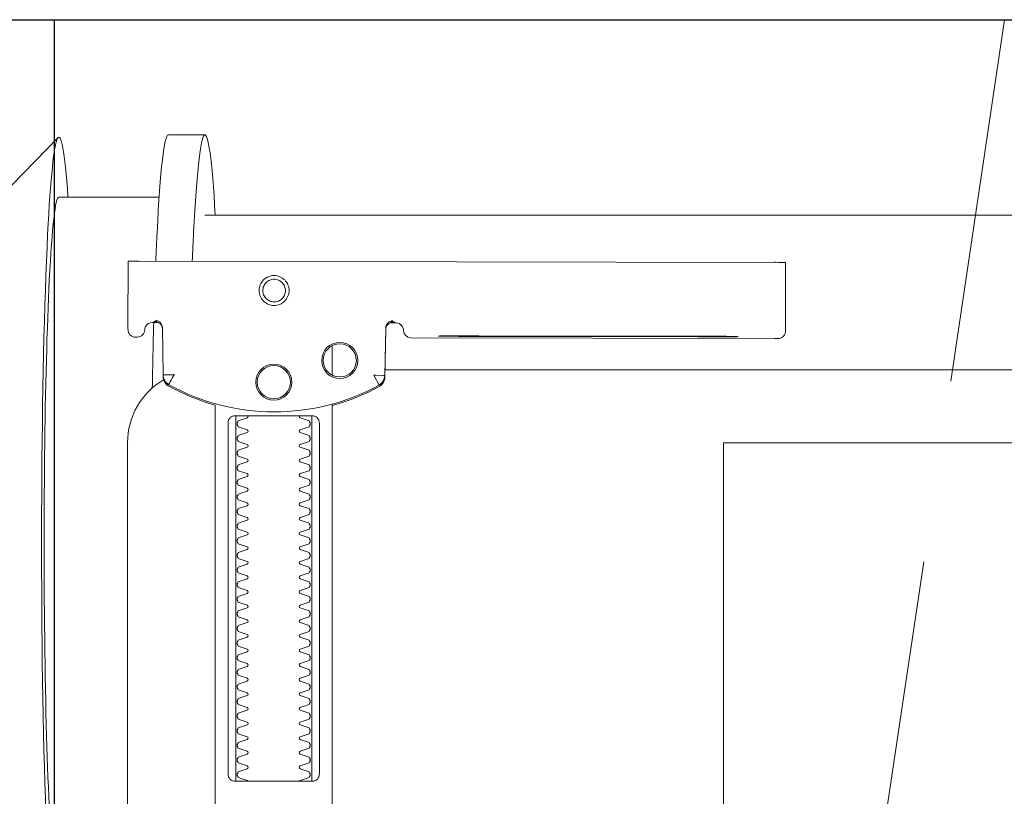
# Model space of a CAD drawing. Header units: millimetres. Extents: x 28291 to 177760, y -399809 to -170937.
# Tile 518 of 656: x 63534 to 63548, y -194964 to -194953. Entities that reach past the tile are written whole.
import ezdxf

# ---------------------------------------------------------------- set-up
doc = ezdxf.new("R2010")
doc.units = ezdxf.units.MM
doc.linetypes.add('CARKOVANA', pattern=[7.5, 5, -2.5])
doc.linetypes.add('HIDDEN2', pattern=[4.7625, 3.175, -1.5875])
doc.layers.get('0').update_dxf_attribs({"lineweight": 0})
doc.layers.add('!! 0_ Istn-sciany', color=3, linetype='Continuous', lineweight=30)
doc.layers.add('!! wymiary osi', color=250, linetype='Continuous', lineweight=9)
doc.layers.add('!! 1_Wyburzenia', color=252, linetype='CARKOVANA', lineweight=13, true_color=0x696969)
doc.layers.add('!! 1_zabudowa GK', color=33, linetype='Continuous')
doc.layers.add('!!_@ wypos sanit nd', color=7, linetype='Continuous', lineweight=0, plot=False)
doc.styles.add('TXT', font='simplex.shx')
doc.dimstyles.new('DIM50', dxfattribs={"dimscale": 5, "dimtxt": 2.5, "dimasz": 1.5, "dimexe": 0, "dimexo": 0, "dimgap": 0.5, "dimtad": 1, "dimdec": 4, "dimrnd": 0.5, "dimdsep": 46, "dimtxsty": 'TXT', "dimblk1": 'TICK1', "dimblk2": 'TICK1', "dimsah": 1, "dimcen": 0, "dimse1": 1, "dimse2": 1, "dimclrd": 1, "dimclre": 7, "dimclrt": 9, "dimadec": 0, "dimazin": 0, "dimtfac": 1, "dimtdec": 4, "dimtmove": 2, "dimatfit": 3, "dimldrblk": 'TICK1', "dimfxl": 1, "dimtolj": 1, "dimarcsym": 0})

# ---------------------------------------------------------------- blocks, each defined once
blk = doc.blocks.new('A$C578D6593')
blk.add_line((17.636, 0), (20.433, 18.761))
blk = doc.blocks.new('TICK1')
at = {"color": 0}
for p, q in [((0, -1.4), (0, 1.4)), ((0, 0), (-1, 0))]:
    blk.add_line(p, q, dxfattribs=at)
at = {"color": 2}
blk.add_line((-1, -1), (1, 1), dxfattribs=at)
blk = doc.blocks.new('*D4130')
at = {"layer": '!! wymiary osi', "color": 1, "lineweight": -2, "transparency": 16777216}
for p, q in [((63500.067, -195019.565), (63492.567, -195019.565)), ((63507.567, -195019.565), (63519.567, -195019.565)), ((63527.067, -195019.565), (63534.567, -195019.565))]:
    blk.add_line(p, q, dxfattribs=at)
at = {"layer": 'DEFPOINTS', "color": 0, "transparency": 16777216}
for p in [(63507.567, -194953.128), (63519.567, -194953.128), (63519.567, -195019.565)]:
    blk.add_point(p, dxfattribs=at)
at = {"layer": '!! wymiary osi', "color": 1, "lineweight": -2, "transparency": 16777216, "xscale": 7.5, "yscale": 7.5, "zscale": 7.5}
blk.add_blockref('TICK1', (63507.567, -195019.565), dxfattribs=at)
at = {"layer": '!! wymiary osi', "color": 1, "lineweight": -2, "transparency": 16777216, "xscale": 7.5, "yscale": 7.5, "zscale": 7.5, "rotation": 180}
blk.add_blockref('TICK1', (63519.567, -195019.565), dxfattribs=at)
at = {"layer": '!! wymiary osi', "color": 9, "transparency": 16777216, "insert": (63533.109, -195033.53), "char_height": 12.5, "attachment_point": 5, "style": 'TXT'}
blk.add_mtext('\\A1;12', dxfattribs=at)
blk = doc.blocks.new('*D4131')
at = {"layer": '!! wymiary osi', "color": 1, "lineweight": -2, "transparency": 16777216}
blk.add_line((63527.067, -195019.565), (63792.067, -195019.565), dxfattribs=at)
at = {"layer": 'DEFPOINTS', "color": 0, "transparency": 16777216}
for p in [(63519.567, -194953.128), (63799.567, -194953.128), (63799.567, -195019.565)]:
    blk.add_point(p, dxfattribs=at)
at = {"layer": '!! wymiary osi', "color": 1, "lineweight": -2, "transparency": 16777216, "xscale": 7.5, "yscale": 7.5, "zscale": 7.5, "rotation": 180}
blk.add_blockref('TICK1', (63519.567, -195019.565), dxfattribs=at)
at = {"layer": '!! wymiary osi', "color": 1, "lineweight": -2, "transparency": 16777216, "xscale": 7.5, "yscale": 7.5, "zscale": 7.5}
blk.add_blockref('TICK1', (63799.567, -195019.565), dxfattribs=at)
at = {"layer": '!! wymiary osi', "color": 9, "transparency": 16777216, "insert": (63659.567, -195010.815), "char_height": 12.5, "attachment_point": 5, "style": 'TXT'}
blk.add_mtext('\\A1;280', dxfattribs=at)
blk = doc.blocks.new('A$C4ebe9e89')
for points in [[(-0.22538, 0.17331), (-0.21743, 0.17331), (-0.2095, 0.18145)], [(-0.18941, 0.18181), (-0.19441, 0.18181)], [(-0.19567, 0.17331), (-0.20939, 0.17331)], [(-0.18941, 0.17081), (-0.04454, 0.17081), (-0.04035, 0.17071), (-0.03616, 0.17042), (-0.032, 0.16993), (-0.02786, 0.16925), (-0.02376, 0.16837), (-0.0197, 0.16731), (-0.0157, 0.16606), (-0.01176, 0.16462), (-0.00789, 0.163), (-0.0041, 0.1612), (-0.0004, 0.15923), (0.0032, 0.15708), (0.00671, 0.15478), (0.0101, 0.1523), (0.01337, 0.14968)], [(-0.19839, 0.16455), (-0.11148, 0.16437)], [(-0.19593, 0.15629), (-0.19608, 0.15629), (-0.19638, 0.15629), (-0.19593, 0.1562), (-0.19577, 0.15614), (-0.19563, 0.15605), (-0.19551, 0.15594), (-0.1954, 0.15581), (-0.19532, 0.15567), (-0.19526, 0.15551), (-0.19523, 0.15535)], [(-0.16479, 0.14865), (-0.16466, 0.1552), (-0.16464, 0.15536), (-0.1646, 0.15551), (-0.16454, 0.15566), (-0.16445, 0.15579), (-0.16435, 0.15591), (-0.16422, 0.15601), (-0.16408, 0.15609), (-0.16394, 0.15614), (-0.16348, 0.15622), (-0.1638, 0.15623), (-0.16395, 0.15623)], [(-0.12195, 0.15427), (-0.15195, 0.15433)], [(-0.15195, 0.15423), (-0.12195, 0.15417)], [(-0.172, 0.15297), (-0.172, 0.14892)], [(0.16493, 0.14968), (-0.16477, 0.14968)], [(-0.172, 0.14497), (-0.172, 0.08036)], [(-0.1852, 0.14236), (-0.1852, 0.09436)], [(-0.1748, 0.09436), (-0.1748, 0.14236)], [(-0.11847, 0.04968), (-0.11847, 0.13968), (0.11153, 0.13968), (0.11153, 0.04968)]]:
    blk.add_lwpolyline(points)
for points in [[(-0.19989, 0.16454), (-0.19995, 0.15554, 0.009369), (-0.19993, 0.15511), (-0.19991, 0.15494), (-0.19986, 0.15477), (-0.19978, 0.15461), (-0.19968, 0.15447), (-0.19955, 0.15435), (-0.1994, 0.15426), (-0.19924, 0.15419), (-0.19907, 0.15415), (-0.19895, 0.15414), (-0.1988, 0.15414)], [(-0.16412, 0.15607), (-0.16324, 0.15607), (-0.16303, 0.15604), (-0.16282, 0.15598), (-0.16264, 0.15587), (-0.16249, 0.15572), (-0.16236, 0.15555), (-0.16228, 0.15535), (-0.16224, 0.15515, 0.002299), (-0.16224, 0.15503, 0.40455), (-0.16124, 0.15406), (-0.11145, 0.15396), (-0.11127, 0.15396), (-0.11111, 0.15396), (-0.11099, 0.15396), (-0.11083, 0.15397), (-0.11065, 0.15401), (-0.11048, 0.15408), (-0.11033, 0.15418), (-0.1102, 0.1543), (-0.11009, 0.15445), (-0.11001, 0.15461), (-0.10996, 0.15479), (-0.10995, 0.15497), (-0.10997, 0.16396), (-0.10998, 0.16435)], [(-0.19623, 0.15644), (-0.19587, 0.15638), (-0.19555, 0.15617), (-0.19533, 0.15585), (-0.19523, 0.1555), (-0.19513, 0.14894), (-0.19513, 0.14888, 0.265347), (-0.19435, 0.14762, 0.125711), (-0.17997, 0.14391, 0.125711), (-0.16558, 0.14756, 0.26954), (-0.16479, 0.14885), (-0.16467, 0.1554), (-0.16464, 0.15562), (-0.16456, 0.15583), (-0.16444, 0.15601), (-0.16428, 0.15617), (-0.16409, 0.15628), (-0.16388, 0.15635), (-0.16368, 0.15638)], [(-0.19576, 0.15613), (-0.19665, 0.15613, 0.282591), (-0.19753, 0.15558), (-0.19757, 0.15549), (-0.19761, 0.15538), (-0.19763, 0.15529), (-0.19764, 0.15514, -0.415352), (-0.19864, 0.15414)], [(-0.15993, 0.04968), (-0.17248, 0.04968, 0.405519), (-0.172, 0.05018), (-0.172, 0.05088, 0.414214), (-0.1725, 0.05138), (-0.1875, 0.05138, 0.414214), (-0.188, 0.05088), (-0.188, 0.05018, 0.405519), (-0.18751, 0.04968), (-0.19, 0.04968, -0.414214), (-0.2, 0.05968), (-0.2, 0.13968, -0.266001), (-0.19506, 0.1483)], [(-0.19512, 0.14869), (-0.19511, 0.1485), (-0.19509, 0.1484), (-0.19506, 0.1483), (-0.19503, 0.1482), (-0.19498, 0.1481), (-0.19493, 0.148), (-0.19488, 0.14791), (-0.19482, 0.14782), (-0.19475, 0.14774), (-0.19467, 0.14766), (-0.1946, 0.14759), (-0.19451, 0.14753), (-0.19443, 0.14747), (-0.19434, 0.14742), (-0.19358, 0.14701), (-0.19281, 0.14663), (-0.19203, 0.14628), (-0.19124, 0.14594), (-0.19044, 0.14563), (-0.18964, 0.14534), (-0.18882, 0.14507), (-0.188, 0.14483), (-0.188, 0.06856, 0.414214)], [(-0.172, 0.14478), (-0.17117, 0.14502), (-0.17034, 0.14528), (-0.16952, 0.14557), (-0.16871, 0.14588), (-0.16791, 0.14622), (-0.16712, 0.14657), (-0.16635, 0.14695), (-0.16558, 0.14736), (-0.16557, 0.14736, 0.269546), (-0.16479, 0.14865)], [(-0.18353, 0.09336, 0.182836), (-0.18364, 0.09345), (-0.18485, 0.09386, 0.050055), (-0.185, 0.09412), (-0.185, 0.0944, 0.050055), (-0.18485, 0.09466), (-0.18364, 0.09507, 0.719897), (-0.18364, 0.09545), (-0.18485, 0.09586, 0.050055), (-0.185, 0.09612), (-0.185, 0.0964, 0.050055), (-0.18485, 0.09666), (-0.18364, 0.09707, 0.719897), (-0.18364, 0.09745), (-0.18485, 0.09786, 0.050055), (-0.185, 0.09812), (-0.185, 0.0984, 0.050055), (-0.18485, 0.09866), (-0.18364, 0.09907, 0.719897), (-0.18364, 0.09945), (-0.18485, 0.09986, 0.050055), (-0.185, 0.10012), (-0.185, 0.1004, 0.050055), (-0.18485, 0.10066), (-0.18364, 0.10107, 0.719897), (-0.18364, 0.10145), (-0.18485, 0.10186, 0.050055), (-0.185, 0.10212), (-0.185, 0.1024, 0.050055), (-0.18485, 0.10266), (-0.18364, 0.10307, 0.719897), (-0.18364, 0.10345), (-0.18485, 0.10386, 0.050055), (-0.185, 0.10412), (-0.185, 0.1044, 0.050055), (-0.18485, 0.10466), (-0.18364, 0.10507, 0.719897), (-0.18364, 0.10545), (-0.18485, 0.10586, 0.050055), (-0.185, 0.10612), (-0.185, 0.1064, 0.050055), (-0.18485, 0.10666), (-0.18364, 0.10707, 0.719897), (-0.18364, 0.10745), (-0.18485, 0.10786, 0.050055), (-0.185, 0.10812), (-0.185, 0.1084, 0.050055), (-0.18485, 0.10866), (-0.18364, 0.10907, 0.719897), (-0.18364, 0.10945), (-0.18485, 0.10986, 0.050055), (-0.185, 0.11012), (-0.185, 0.1104, 0.050055), (-0.18485, 0.11066), (-0.18364, 0.11107, 0.719897), (-0.18364, 0.11145), (-0.18485, 0.11186, 0.050055), (-0.185, 0.11212), (-0.185, 0.1124, 0.050055), (-0.18485, 0.11266), (-0.18364, 0.11307, 0.719897), (-0.18364, 0.11345), (-0.18485, 0.11386, 0.050055), (-0.185, 0.11412), (-0.185, 0.1144, 0.050055), (-0.18485, 0.11466), (-0.18364, 0.11507, 0.719897), (-0.18364, 0.11545), (-0.18485, 0.11586, 0.050055), (-0.185, 0.11612), (-0.185, 0.1164, 0.050055), (-0.18485, 0.11666), (-0.18364, 0.11707, 0.719897), (-0.18364, 0.11745), (-0.18485, 0.11786, 0.050055), (-0.185, 0.11812), (-0.185, 0.1184, 0.050055), (-0.18485, 0.11866), (-0.18364, 0.11907, 0.719897), (-0.18364, 0.11945), (-0.18485, 0.11986, 0.050055), (-0.185, 0.12012), (-0.185, 0.1204, 0.050055), (-0.18485, 0.12066), (-0.18364, 0.12107, 0.719897), (-0.18364, 0.12145), (-0.18485, 0.12186, 0.050055), (-0.185, 0.12212), (-0.185, 0.1224, 0.050055), (-0.18485, 0.12266), (-0.18364, 0.12307, 0.719897), (-0.18364, 0.12345), (-0.18485, 0.12386, 0.050055), (-0.185, 0.12412), (-0.185, 0.1244, 0.050055), (-0.18485, 0.12466), (-0.18364, 0.12507, 0.719897), (-0.18364, 0.12545), (-0.18485, 0.12586, 0.050055), (-0.185, 0.12612), (-0.185, 0.1264, 0.050055), (-0.18485, 0.12666), (-0.18364, 0.12707, 0.719897), (-0.18364, 0.12745), (-0.18485, 0.12786, 0.050055), (-0.185, 0.12812), (-0.185, 0.1284, 0.050055), (-0.18485, 0.12866), (-0.18364, 0.12907, 0.719897), (-0.18364, 0.12945), (-0.18485, 0.12986, 0.050055), (-0.185, 0.13012), (-0.185, 0.1304, 0.050055), (-0.18485, 0.13066), (-0.18364, 0.13107, 0.719897), (-0.18364, 0.13145), (-0.18485, 0.13186, 0.050055), (-0.185, 0.13212), (-0.185, 0.1324, 0.050055), (-0.18485, 0.13266), (-0.18364, 0.13307, 0.719897), (-0.18364, 0.13345), (-0.18485, 0.13386, 0.050055), (-0.185, 0.13412), (-0.185, 0.1344, 0.050055), (-0.18485, 0.13466), (-0.18364, 0.13507, 0.719897), (-0.18364, 0.13545), (-0.18485, 0.13586, 0.050055), (-0.185, 0.13612), (-0.185, 0.1364, 0.050055), (-0.18485, 0.13666), (-0.18364, 0.13707, 0.719897), (-0.18364, 0.13745), (-0.18485, 0.13786, 0.050055), (-0.185, 0.13812), (-0.185, 0.1384, 0.050055), (-0.18485, 0.13866), (-0.18364, 0.13907, 0.719897), (-0.18364, 0.13945), (-0.18485, 0.13986, 0.050055), (-0.185, 0.14012), (-0.185, 0.1404, 0.050055), (-0.18485, 0.14066), (-0.18364, 0.14107, 0.719897), (-0.18364, 0.14145), (-0.18485, 0.14186, 0.050055), (-0.185, 0.14212), (-0.185, 0.1424, 0.050055), (-0.18485, 0.14266), (-0.18364, 0.14307, 0.474594), (-0.18353, 0.14336)], [(-0.17647, 0.14336, 0.474594), (-0.17636, 0.14307), (-0.17514, 0.14266, 0.050055), (-0.175, 0.1424), (-0.175, 0.14212, 0.050055), (-0.17514, 0.14186), (-0.17636, 0.14145, 0.719897), (-0.17636, 0.14107), (-0.17514, 0.14066, 0.050055), (-0.175, 0.1404), (-0.175, 0.14012, 0.050055), (-0.17514, 0.13986), (-0.17636, 0.13945, 0.719897), (-0.17636, 0.13907), (-0.17514, 0.13866, 0.050055), (-0.175, 0.1384), (-0.175, 0.13812, 0.050055), (-0.17514, 0.13786), (-0.17636, 0.13745, 0.719897), (-0.17636, 0.13707), (-0.17514, 0.13666, 0.050055), (-0.175, 0.1364), (-0.175, 0.13612, 0.050055), (-0.17514, 0.13586), (-0.17636, 0.13545, 0.719897), (-0.17636, 0.13507), (-0.17514, 0.13466, 0.050055), (-0.175, 0.1344), (-0.175, 0.13412, 0.050055), (-0.17514, 0.13386), (-0.17636, 0.13345, 0.719897), (-0.17636, 0.13307), (-0.17514, 0.13266, 0.050055), (-0.175, 0.1324), (-0.175, 0.13212, 0.050055), (-0.17514, 0.13186), (-0.17636, 0.13145, 0.719897), (-0.17636, 0.13107), (-0.17514, 0.13066, 0.050055), (-0.175, 0.1304), (-0.175, 0.13012, 0.050055), (-0.17514, 0.12986), (-0.17636, 0.12945, 0.719897), (-0.17636, 0.12907), (-0.17514, 0.12866, 0.050055), (-0.175, 0.1284), (-0.175, 0.12812, 0.050055), (-0.17514, 0.12786), (-0.17636, 0.12745, 0.719897), (-0.17636, 0.12707), (-0.17514, 0.12666, 0.050055), (-0.175, 0.1264), (-0.175, 0.12612, 0.050055), (-0.17514, 0.12586), (-0.17636, 0.12545, 0.719897), (-0.17636, 0.12507), (-0.17514, 0.12466, 0.050055), (-0.175, 0.1244), (-0.175, 0.12412, 0.050055), (-0.17514, 0.12386), (-0.17636, 0.12345, 0.719897), (-0.17636, 0.12307), (-0.17514, 0.12266, 0.050055), (-0.175, 0.1224), (-0.175, 0.12212, 0.050055), (-0.17514, 0.12186), (-0.17636, 0.12145, 0.719897), (-0.17636, 0.12107), (-0.17514, 0.12066, 0.050055), (-0.175, 0.1204), (-0.175, 0.12012, 0.050055), (-0.17514, 0.11986), (-0.17636, 0.11945, 0.719897), (-0.17636, 0.11907), (-0.17514, 0.11866, 0.050055), (-0.175, 0.1184), (-0.175, 0.11812, 0.050055), (-0.17514, 0.11786), (-0.17636, 0.11745, 0.719897), (-0.17636, 0.11707), (-0.17514, 0.11666, 0.050055), (-0.175, 0.1164), (-0.175, 0.11612, 0.050055), (-0.17514, 0.11586), (-0.17636, 0.11545, 0.719897), (-0.17636, 0.11507), (-0.17514, 0.11466, 0.050055), (-0.175, 0.1144), (-0.175, 0.11412, 0.050055), (-0.17514, 0.11386), (-0.17636, 0.11345, 0.719897), (-0.17636, 0.11307), (-0.17514, 0.11266, 0.050055), (-0.175, 0.1124), (-0.175, 0.11212, 0.050055), (-0.17514, 0.11186), (-0.17636, 0.11145, 0.719897), (-0.17636, 0.11107), (-0.17514, 0.11066, 0.050055), (-0.175, 0.1104), (-0.175, 0.11012, 0.050055), (-0.17514, 0.10986), (-0.17636, 0.10945, 0.719897), (-0.17636, 0.10907), (-0.17514, 0.10866, 0.050055), (-0.175, 0.1084), (-0.175, 0.10812, 0.050055), (-0.17514, 0.10786), (-0.17636, 0.10745, 0.719897), (-0.17636, 0.10707), (-0.17514, 0.10666, 0.050055), (-0.175, 0.1064), (-0.175, 0.10612, 0.050055), (-0.17514, 0.10586), (-0.17636, 0.10545, 0.719897), (-0.17636, 0.10507), (-0.17514, 0.10466, 0.050055), (-0.175, 0.1044), (-0.175, 0.10412, 0.050055), (-0.17514, 0.10386), (-0.17636, 0.10345, 0.719897), (-0.17636, 0.10307), (-0.17514, 0.10266, 0.050055), (-0.175, 0.1024), (-0.175, 0.10212, 0.050055), (-0.17514, 0.10186), (-0.17636, 0.10145, 0.719897), (-0.17636, 0.10107), (-0.17514, 0.10066, 0.050055), (-0.175, 0.1004), (-0.175, 0.10012, 0.050055), (-0.17514, 0.09986), (-0.17636, 0.09945, 0.719897), (-0.17636, 0.09907), (-0.17514, 0.09866, 0.050055), (-0.175, 0.0984), (-0.175, 0.09812, 0.050055), (-0.17514, 0.09786), (-0.17636, 0.09745, 0.719897), (-0.17636, 0.09707), (-0.17514, 0.09666, 0.050055), (-0.175, 0.0964), (-0.175, 0.09612, 0.050055), (-0.17514, 0.09586), (-0.17636, 0.09545, 0.719897), (-0.17636, 0.09507), (-0.17514, 0.09466, 0.050055), (-0.175, 0.0944), (-0.175, 0.09412, 0.050055), (-0.17514, 0.09386), (-0.17636, 0.09345, 0.182836), (-0.17647, 0.09336)]]:
    blk.add_lwpolyline(points, format="xyb")
for points in [[(-0.17994, 0.16256), (-0.17974, 0.16255), (-0.17954, 0.16252), (-0.17934, 0.16247), (-0.17915, 0.1624), (-0.17897, 0.16231), (-0.1788, 0.16221), (-0.17864, 0.16209), (-0.17849, 0.16196), (-0.17836, 0.16181), (-0.17824, 0.16165), (-0.17813, 0.16147), (-0.17805, 0.16129), (-0.17798, 0.1611), (-0.17793, 0.16091), (-0.1779, 0.16071), (-0.17789, 0.16051), (-0.1779, 0.16031), (-0.17793, 0.16011), (-0.17798, 0.15991), (-0.17805, 0.15972), (-0.17814, 0.15954), (-0.17824, 0.15937), (-0.17836, 0.15921), (-0.1785, 0.15906), (-0.17865, 0.15893), (-0.17881, 0.15881), (-0.17898, 0.1587), (-0.17916, 0.15862), (-0.17935, 0.15855), (-0.17955, 0.1585), (-0.17975, 0.15847), (-0.17995, 0.15846), (-0.18015, 0.15847), (-0.18035, 0.1585), (-0.18054, 0.15855), (-0.18073, 0.15862), (-0.18091, 0.15871), (-0.18108, 0.15881), (-0.18124, 0.15893), (-0.18139, 0.15907), (-0.18153, 0.15922), (-0.18165, 0.15938), (-0.18175, 0.15955), (-0.18184, 0.15973), (-0.1819, 0.15992), (-0.18195, 0.16012), (-0.18198, 0.16031), (-0.18199, 0.16052), (-0.18198, 0.16072), (-0.18195, 0.16091), (-0.1819, 0.16111), (-0.18183, 0.1613), (-0.18175, 0.16148), (-0.18164, 0.16165), (-0.18152, 0.16181), (-0.18139, 0.16196), (-0.18124, 0.1621), (-0.18108, 0.16222), (-0.1809, 0.16232), (-0.18072, 0.1624), (-0.18053, 0.16247), (-0.18034, 0.16252), (-0.18014, 0.16255)], [(-0.17994, 0.16205), (-0.17979, 0.16205), (-0.17964, 0.16202), (-0.17949, 0.16199), (-0.17935, 0.16194), (-0.17921, 0.16187), (-0.17908, 0.16179), (-0.17896, 0.1617), (-0.17884, 0.1616), (-0.17874, 0.16149), (-0.17865, 0.16136), (-0.17857, 0.16123), (-0.17851, 0.1611), (-0.17846, 0.16095), (-0.17842, 0.1608), (-0.1784, 0.16065), (-0.17839, 0.1605), (-0.1784, 0.16035), (-0.17842, 0.1602), (-0.17846, 0.16005), (-0.17851, 0.15991), (-0.17858, 0.15977), (-0.17866, 0.15964), (-0.17875, 0.15952), (-0.17885, 0.15941), (-0.17896, 0.1593), (-0.17908, 0.15921), (-0.17921, 0.15914), (-0.17935, 0.15907), (-0.1795, 0.15902), (-0.17964, 0.15898), (-0.17979, 0.15896), (-0.17995, 0.15895), (-0.1801, 0.15896), (-0.18025, 0.15899), (-0.18039, 0.15902), (-0.18054, 0.15907), (-0.18067, 0.15914), (-0.18081, 0.15922), (-0.18093, 0.15931), (-0.18104, 0.15941), (-0.18114, 0.15952), (-0.18123, 0.15965), (-0.18131, 0.15978), (-0.18138, 0.15991), (-0.18143, 0.16006), (-0.18146, 0.16021), (-0.18148, 0.16036), (-0.18149, 0.16051), (-0.18148, 0.16066), (-0.18146, 0.16081), (-0.18142, 0.16096), (-0.18137, 0.1611), (-0.18131, 0.16124), (-0.18123, 0.16137), (-0.18114, 0.16149), (-0.18104, 0.1616), (-0.18092, 0.1617), (-0.1808, 0.1618), (-0.18067, 0.16187), (-0.18053, 0.16194), (-0.18039, 0.16199), (-0.18024, 0.16203), (-0.18009, 0.16205)], [(-0.17471, 0.14336), (-0.17462, 0.14336), (-0.17454, 0.14335), (-0.17445, 0.14333), (-0.17436, 0.14331), (-0.17428, 0.14327), (-0.1742, 0.14323), (-0.17413, 0.14318), (-0.17406, 0.14313), (-0.174, 0.14306), (-0.17394, 0.14299), (-0.17389, 0.1429), (-0.17384, 0.1428), (-0.1738, 0.1427), (-0.17378, 0.14259), (-0.17376, 0.14247), (-0.17375, 0.14236), (-0.17375, 0.09436), (-0.17376, 0.09424), (-0.17378, 0.09413), (-0.1738, 0.09402), (-0.17384, 0.09391), (-0.17389, 0.09382), (-0.17394, 0.09373), (-0.174, 0.09366), (-0.17406, 0.09359), (-0.17413, 0.09353), (-0.1742, 0.09349), (-0.17428, 0.09344), (-0.17436, 0.09341), (-0.17445, 0.09339), (-0.17454, 0.09337), (-0.17462, 0.09336), (-0.17471, 0.09336), (-0.18529, 0.09336), (-0.18538, 0.09336), (-0.18546, 0.09337), (-0.18555, 0.09339), (-0.18564, 0.09341), (-0.18572, 0.09344), (-0.1858, 0.09349), (-0.18587, 0.09353), (-0.18594, 0.09359), (-0.186, 0.09366), (-0.18606, 0.09373), (-0.18611, 0.09382), (-0.18616, 0.09391), (-0.1862, 0.09402), (-0.18622, 0.09413), (-0.18624, 0.09424), (-0.18624, 0.09436), (-0.18624, 0.14236), (-0.18624, 0.14247), (-0.18622, 0.14259), (-0.1862, 0.1427), (-0.18616, 0.1428), (-0.18611, 0.1429), (-0.18606, 0.14299), (-0.186, 0.14306), (-0.18594, 0.14313), (-0.18587, 0.14318), (-0.1858, 0.14323), (-0.18572, 0.14327), (-0.18564, 0.14331), (-0.18555, 0.14333), (-0.18546, 0.14335), (-0.18538, 0.14336), (-0.18529, 0.14336)]]:
    blk.add_lwpolyline(points, close=True)
for points in [[(-0.19435, 0.14766), (-0.19435, 0.14766), (-0.19435, 0.14766), (-0.19435, 0.14766), (-0.19435, 0.14766), (-0.19435, 0.14766), (-0.19434, 0.14766), (-0.19434, 0.14766), (-0.19434, 0.14766), (-0.19434, 0.14766), (-0.19434, 0.14766), (-0.19435, 0.14766), (-0.19435, 0.14766), (-0.19435, 0.14766), (-0.19435, 0.14766), (-0.19435, 0.14766), (-0.19435, 0.14766), (-0.19435, 0.14766), (-0.19435, 0.14766), (-0.19435, 0.14767), (-0.19435, 0.14767), (-0.19435, 0.14767), (-0.19435, 0.14767), (-0.19435, 0.14767), (-0.19435, 0.14767), (-0.19435, 0.14768), (-0.19434, 0.14768), (-0.19434, 0.14768), (-0.19434, 0.14769), (-0.19434, 0.14769), (-0.19433, 0.1477), (-0.19433, 0.1477), (-0.19433, 0.14771), (-0.19433, 0.14771), (-0.19433, 0.14772), (-0.19432, 0.14772), (-0.19432, 0.14773), (-0.19432, 0.14773), (-0.19431, 0.14774), (-0.19431, 0.14774), (-0.19431, 0.14775), (-0.1943, 0.14776), (-0.1943, 0.14776), (-0.1943, 0.14777), (-0.19429, 0.14778), (-0.19429, 0.14779), (-0.19428, 0.14779), (-0.19428, 0.1478), (-0.19428, 0.14781), (-0.19427, 0.14782), (-0.19427, 0.14783), (-0.19426, 0.14784), (-0.19426, 0.14784), (-0.19425, 0.14785), (-0.19425, 0.14786), (-0.19424, 0.14787), (-0.19424, 0.14788), (-0.19423, 0.14789), (-0.19423, 0.1479), (-0.19422, 0.14791), (-0.19421, 0.14792), (-0.19421, 0.14793), (-0.1942, 0.14794), (-0.1942, 0.14796), (-0.19419, 0.14797), (-0.19418, 0.14798), (-0.19418, 0.14799), (-0.19417, 0.148), (-0.19416, 0.14801), (-0.19416, 0.14803), (-0.19415, 0.14804), (-0.19414, 0.14806), (-0.19412, 0.14809), (-0.19411, 0.14812), (-0.19409, 0.14814), (-0.19408, 0.14817), (-0.19406, 0.1482), (-0.19405, 0.14823), (-0.19395, 0.14841), (-0.19393, 0.14844), (-0.19389, 0.14851), (-0.19388, 0.14854), (-0.19386, 0.14858), (-0.19384, 0.14861), (-0.19382, 0.14864), (-0.1938, 0.14868), (-0.19378, 0.14871), (-0.19376, 0.14875), (-0.19375, 0.14877), (-0.19375, 0.14878), (-0.19374, 0.14878), (-0.19373, 0.1488), (-0.19373, 0.14881), (-0.19372, 0.14882), (-0.19372, 0.14883), (-0.19371, 0.14884), (-0.19371, 0.14885), (-0.1937, 0.14885), (-0.1937, 0.14886), (-0.1937, 0.14886), (-0.1937, 0.14886), (-0.1937, 0.14887), (-0.1937, 0.14887), (-0.19369, 0.14888), (-0.19369, 0.14889), (-0.19369, 0.14889), (-0.19368, 0.1489), (-0.19368, 0.1489), (-0.19368, 0.1489), (-0.19368, 0.14891), (-0.19367, 0.14891), (-0.19367, 0.14892), (-0.19366, 0.14892), (-0.19366, 0.14892), (-0.19365, 0.14893), (-0.19365, 0.14893), (-0.19364, 0.14894), (-0.19364, 0.14894), (-0.19364, 0.14894), (-0.19363, 0.14895), (-0.19363, 0.14895), (-0.19363, 0.14896), (-0.19363, 0.14896), (-0.19363, 0.14896), (-0.19363, 0.14897), (-0.19363, 0.14897), (-0.19363, 0.14898), (-0.19363, 0.14898), (-0.19363, 0.14899), (-0.19363, 0.14899), (-0.19364, 0.14899), (-0.19364, 0.149), (-0.19364, 0.149), (-0.19364, 0.149), (-0.19365, 0.149), (-0.19365, 0.149), (-0.19365, 0.149), (-0.19365, 0.149), (-0.19365, 0.149), (-0.19365, 0.149), (-0.19366, 0.149), (-0.19366, 0.149), (-0.19366, 0.149), (-0.19366, 0.149), (-0.19366, 0.149), (-0.19367, 0.149), (-0.19367, 0.149), (-0.19367, 0.149), (-0.19367, 0.149), (-0.19368, 0.149), (-0.19368, 0.149), (-0.19368, 0.149), (-0.19369, 0.149), (-0.19369, 0.14899), (-0.1937, 0.14899), (-0.1937, 0.14899), (-0.1937, 0.14899), (-0.19371, 0.14899), (-0.19371, 0.14899), (-0.19371, 0.14899), (-0.19372, 0.14898), (-0.19372, 0.14898), (-0.19373, 0.14898), (-0.19373, 0.14898), (-0.19373, 0.14898), (-0.19374, 0.14898), (-0.19374, 0.14898), (-0.19375, 0.14898), (-0.19375, 0.14899), (-0.19376, 0.14899), (-0.19376, 0.14899), (-0.19376, 0.14899), (-0.19377, 0.14899), (-0.19377, 0.14899), (-0.19377, 0.14899), (-0.19378, 0.14899), (-0.19378, 0.14899), (-0.19378, 0.14899), (-0.19378, 0.14899), (-0.19378, 0.14899), (-0.19379, 0.14899), (-0.19379, 0.14899), (-0.19379, 0.14899), (-0.1938, 0.14899), (-0.1938, 0.14899), (-0.19381, 0.14899), (-0.19381, 0.14899), (-0.19382, 0.14899), (-0.19382, 0.14899), (-0.19383, 0.14899), (-0.19384, 0.14899), (-0.19385, 0.14899), (-0.19385, 0.14899), (-0.19386, 0.14899), (-0.19387, 0.14899), (-0.19388, 0.14899), (-0.19388, 0.14899), (-0.19389, 0.14898), (-0.1939, 0.14898), (-0.19391, 0.14898), (-0.19392, 0.14898), (-0.19397, 0.14898), (-0.19398, 0.14898), (-0.19399, 0.14898), (-0.194, 0.14898), (-0.19401, 0.14898), (-0.19402, 0.14898), (-0.19403, 0.14898), (-0.19404, 0.14898), (-0.19406, 0.14898), (-0.19407, 0.14898), (-0.19408, 0.14898), (-0.19409, 0.14898), (-0.1941, 0.14898), (-0.19411, 0.14898), (-0.19416, 0.14898), (-0.19419, 0.14898), (-0.19421, 0.14898), (-0.19424, 0.14898), (-0.19426, 0.14898), (-0.19428, 0.14898), (-0.19431, 0.14898), (-0.19433, 0.14898), (-0.19435, 0.14898), (-0.19438, 0.14897), (-0.19455, 0.14897), (-0.19457, 0.14897), (-0.19459, 0.14897), (-0.19461, 0.14897), (-0.19463, 0.14897), (-0.19464, 0.14897), (-0.19465, 0.14897), (-0.19466, 0.14897), (-0.19467, 0.14897), (-0.19468, 0.14897), (-0.19469, 0.14897), (-0.1947, 0.14897), (-0.19471, 0.14897), (-0.19472, 0.14897), (-0.19473, 0.14897), (-0.19473, 0.14897), (-0.19474, 0.14897), (-0.19475, 0.14897), (-0.19476, 0.14897), (-0.19477, 0.14897), (-0.19478, 0.14897), (-0.19479, 0.14897), (-0.19479, 0.14897), (-0.1948, 0.14897), (-0.19481, 0.14897), (-0.19482, 0.14896), (-0.19483, 0.14896), (-0.19483, 0.14896), (-0.19484, 0.14896), (-0.19485, 0.14896), (-0.19486, 0.14896), (-0.19486, 0.14896), (-0.19487, 0.14896), (-0.19488, 0.14896), (-0.19489, 0.14896), (-0.19489, 0.14896), (-0.1949, 0.14896), (-0.19491, 0.14896), (-0.19491, 0.14896), (-0.19492, 0.14896), (-0.19493, 0.14896), (-0.19493, 0.14896), (-0.19494, 0.14896), (-0.19495, 0.14896), (-0.19495, 0.14896), (-0.19496, 0.14896), (-0.19497, 0.14896), (-0.19498, 0.14896), (-0.19499, 0.14896), (-0.19499, 0.14896), (-0.195, 0.14896), (-0.19501, 0.14896), (-0.19501, 0.14896), (-0.19502, 0.14896), (-0.19502, 0.14896), (-0.19503, 0.14896), (-0.19503, 0.14896), (-0.19504, 0.14896), (-0.19504, 0.14896), (-0.19504, 0.14896), (-0.19505, 0.14896), (-0.19505, 0.14896), (-0.19506, 0.14896), (-0.19506, 0.14896), (-0.19506, 0.14896), (-0.19507, 0.14896), (-0.19507, 0.14896), (-0.19508, 0.14896), (-0.19508, 0.14896), (-0.19508, 0.14896), (-0.19509, 0.14896), (-0.19509, 0.14896), (-0.19509, 0.14896), (-0.1951, 0.14896), (-0.1951, 0.14896), (-0.1951, 0.14896), (-0.1951, 0.14896), (-0.19511, 0.14896), (-0.19511, 0.14896), (-0.19511, 0.14896), (-0.19511, 0.14896), (-0.19511, 0.14896), (-0.19512, 0.14896), (-0.19512, 0.14896), (-0.19512, 0.14896), (-0.19512, 0.14896), (-0.19512, 0.14896), (-0.19512, 0.14896), (-0.19512, 0.14895), (-0.19513, 0.14895), (-0.19513, 0.14895), (-0.19513, 0.14895), (-0.19513, 0.14895), (-0.19513, 0.14895), (-0.19513, 0.14895), (-0.19513, 0.14895), (-0.19513, 0.14895), (-0.19513, 0.14895), (-0.19513, 0.14895), (-0.19513, 0.14895), (-0.19513, 0.14895), (-0.19513, 0.14895), (-0.19513, 0.14895), (-0.19513, 0.14896), (-0.19513, 0.14896), (-0.19513, 0.14896), (-0.19513, 0.14896), (-0.19513, 0.14896), (-0.19513, 0.14896), (-0.19513, 0.14896), (-0.19513, 0.14896), (-0.19513, 0.14896), (-0.19513, 0.14896), (-0.19513, 0.14896), (-0.19513, 0.14896), (-0.19513, 0.14896), (-0.19513, 0.14896), (-0.19513, 0.14896), (-0.19513, 0.14895), (-0.19513, 0.14895, 0.269547)], [(-0.1648, 0.14889), (-0.16481, 0.14889), (-0.16484, 0.1489), (-0.16497, 0.1489), (-0.16603, 0.14893), (-0.16612, 0.14893), (-0.16616, 0.14893), (-0.1662, 0.14893), (-0.16623, 0.14894), (-0.16627, 0.14895), (-0.1663, 0.14893), (-0.1663, 0.1489), (-0.16627, 0.14888), (-0.16625, 0.14885), (-0.16623, 0.14881), (-0.16621, 0.14878), (-0.16619, 0.14875), (-0.16561, 0.14767), (-0.16559, 0.14763), (-0.16558, 0.1476, 0.269546)]]:
    blk.add_lwpolyline(points, format="xyb", close=True)
for centre, radius in [((-0.17096, 0.15095), 0.00247), ((-0.17096, 0.15095), 0.00227), ((-0.17997, 0.14797), 0.00247), ((-0.17997, 0.14797), 0.00227)]:
    blk.add_circle(centre, radius)
for centre, major_axis, ratio, start_param, end_param in [((-0.18941, 0.12581), (0, 0.056), 0.04256, 5.645661, 6.988802), ((-0.20939, 0.12581), (0, 0.0557), 0.04256, 5.733752, 6.988802), ((-0.19441, 0.12581), (0, 0.056), 0.04256, 0, 0.705617), ((-0.20939, 0.12581), (0, 0.0475), 0.04256, 0, 0.705617), ((-0.19441, 0.12581), (0, 0.056), 0.04256, 0.705617, 0.806963), ((-0.18941, 0.12581), (0, 0.056), 0.04256, 0.705617, 0.807212), ((-0.20939, 0.12581), (0, 0.0557), 0.04256, 0.705617, 3.691026), ((-0.19839, 0.16453), (-0.0015, 0), 0.008726, 4.712674, 6.283151), ((-0.11148, 0.16436), (-0.0015, 0), 0.008726, 3.141878, 4.712682), ((-0.20939, 0.12581), (0, 0.0475), 0.04256, 0.705617, 3.141593), ((-0.19663, 0.15713), (-0.000002, -0.001), 0.000289, 6.274459, 6.283185), ((-0.19441, 0.12581), (0, 0.056), 0.04256, 0.998527, 1.179108), ((-0.16324, 0.15707), (-0.000002, -0.001), 0.000289, 6.274459, 6.283185), ((-0.19879, 0.15514), (-0.000011, -0.001), 0.706875, 0, 0.012337), ((-0.19844, 0.15414), (-0.000501, 0.000001), 0.008726, 0.786107, 1.14947), ((-0.19864, 0.15514), (-0.000006, -0.001), 0.408573, 0, 0.00956), ((-0.15195, 0.15428), (0.0055, -0.00001), 0.008726, 1.571085, 4.712678), ((-0.12195, 0.15422), (0.0055, -0.00001), 0.008726, 4.712678, 7.854271), ((-0.19463, 0.14876), (-0.0005, -0.000008), 0.017454, 0, 0.000137), ((-0.16529, 0.14886), (0.0005, -0.00001), 0.000006, 6.282744, 6.283185), ((-0.1852, 0.14236), (0, 0.001), 0.000289, 4.712389, 6.283185), ((-0.1748, 0.14236), (0, -0.001), 0.000289, 1.570796, 3.141593), ((-0.1852, 0.09436), (0, -0.001), 0.000289, 0, 1.570796), ((-0.1748, 0.09436), (0, -0.001), 0.000289, 0, 1.570796)]:
    blk.add_ellipse(centre, major_axis=major_axis, ratio=ratio, start_param=start_param, end_param=end_param)

msp = doc.modelspace()

# ---------------------------------------------------------------- linework, layer by layer
at = {"layer": '!! 0_ Istn-sciany'}
msp.add_lwpolyline([(63519.56735, -194953.12813), (63562.56735, -194953.12813)], dxfattribs=at)
at = {"layer": '!! 1_zabudowa GK'}
msp.add_lwpolyline([(63534.56735, -194973.1362), (63534.56735, -194953.12813)], dxfattribs=at)

# ---------------------------------------------------------------- block references
at = {"layer": '!! 1_Wyburzenia', "linetype": 'HIDDEN2', "ltscale": 3, "rotation": 180}
msp.add_blockref('A$C578D6593', (63565.20373, -194953.12813), dxfattribs=at)
at = {"layer": '!!_@ wypos sanit nd', "xscale": 100, "yscale": 100, "zscale": 100}
msp.add_blockref('A$C4ebe9e89', (63555.56662, -194972.88618), dxfattribs=at)

# ---------------------------------------------------------------- dimensions: what is measured, and where the dimension line sits
at = {"layer": '!! wymiary osi'}
dim = msp.add_linear_dim(base=(63519.56735, -195019.56505), p1=(63507.56735, -194953.12813), p2=(63519.56735, -194953.12813), dimstyle='DIM50', dxfattribs=at)
dim.commit()
dim.dimension.update_dxf_attribs({"geometry": '*D4130', "text_midpoint": (63533.10947, -195033.53), "dimtype": 160})
dim = msp.add_linear_dim(base=(63799.56735, -195019.56505), p1=(63519.56735, -194953.12813), p2=(63799.56735, -194953.12813), dimstyle='DIM50', dxfattribs=at)
dim.commit()
dim.dimension.update_dxf_attribs({"geometry": '*D4131', "text_midpoint": (63659.56735, -195010.81505)})

doc.saveas('drawing.dxf')
